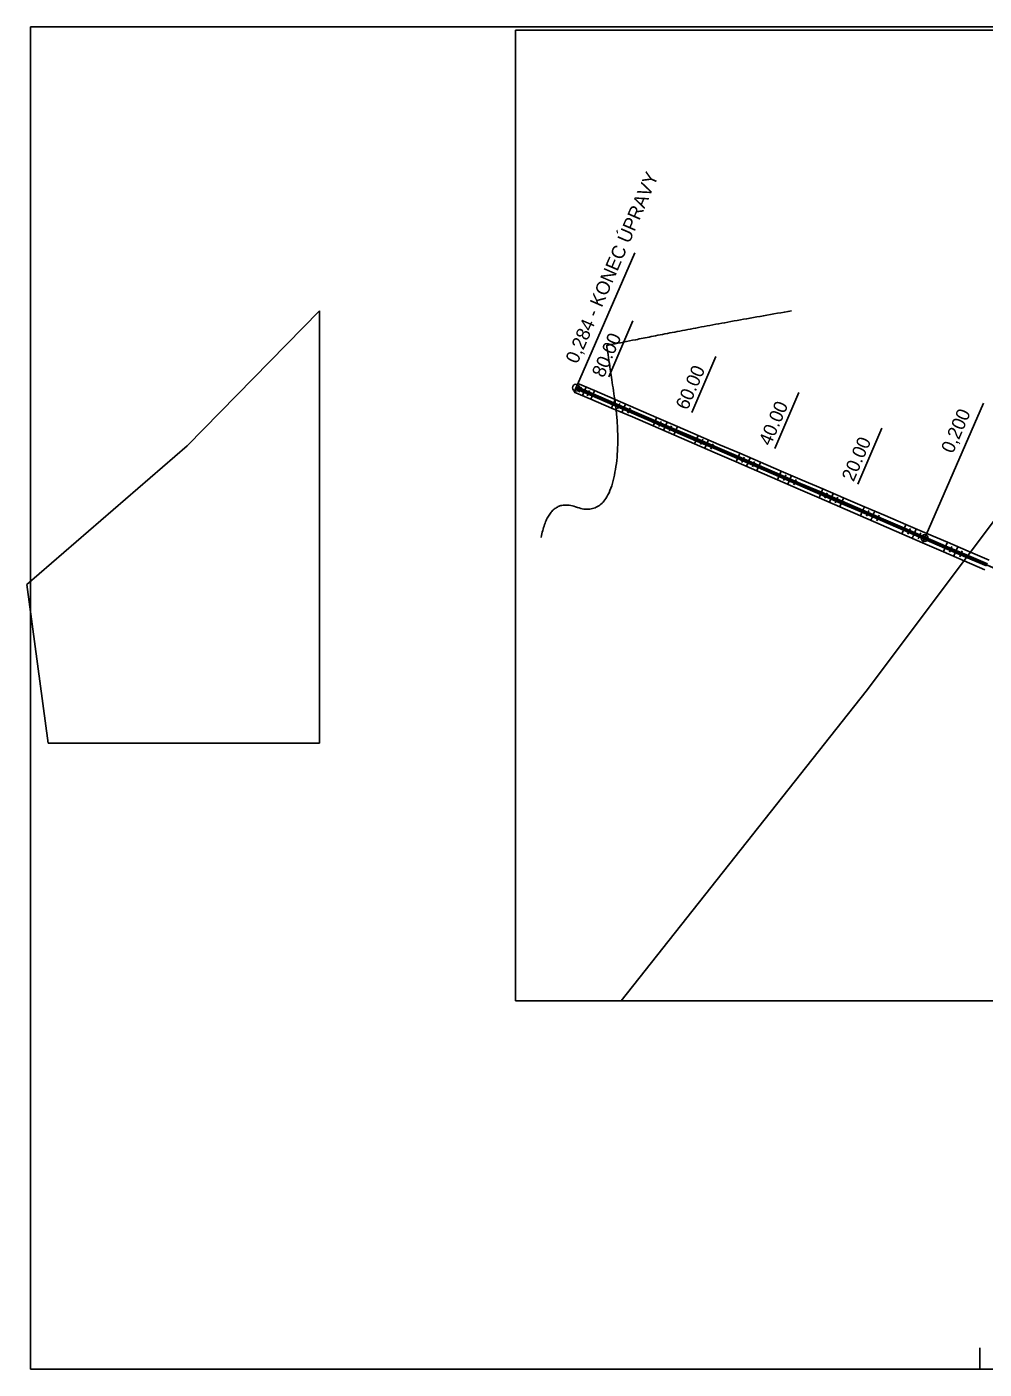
# Model space of a CAD drawing. Extents: x -495905 to -478420, y -1113297 to -1107716.
# Drawn here: x -483568 to -483356.2, y -1112349.1 to -1112052.1 of the extents above; entities that cross this region are included whole.
import ezdxf

# ---------------------------------------------------------------- set-up
doc = ezdxf.new("R2010")
doc.units = 0
for name, color, linetype in [('05_VHO_PŘÍKOP_NÁVRH', 7, 'Continuous'), ('2D_VRSTEVNICE', 7, 'Continuous'), ('FORMATY', 7, 'Continuous'), ('Implicitní', 7, 'Continuous'), ('legenda', 7, 'Continuous'), ('O6_HATCH_SLOPE_L', 7, 'Continuous'), ('O6_HATCH_SLOPE_R', 7, 'Continuous'), ('O6_HECTOMETRY', 7, 'Continuous'), ('O6_HLBODY', 7, 'Continuous'), ('O6_HRANA_TELESO', 7, 'Continuous'), ('O6_OSA', 7, 'Continuous'), ('O6_STANICENI', 7, 'Continuous'), ('O6_VOZOVKA', 7, 'Continuous'), ('O6_ZPEVKRAJ', 7, 'Continuous'), ('ODVODNĚNÍ PLOŠNÉ', 7, 'Continuous'), ('zamereni', 7, 'Continuous')]:
    doc.layers.add(name, color=color, linetype=linetype)

msp = doc.modelspace()

# ---------------------------------------------------------------- linework, layer by layer
at = {"layer": '05_VHO_PŘÍKOP_NÁVRH'}
msp.add_lwpolyline([(-483184.63, -1112241.55), (-483209.75, -1112233.99), (-483446.48, -1112131.89)], dxfattribs=at)
at = {"layer": '2D_VRSTEVNICE'}
msp.add_open_spline([(-483398.76, -1112114.88), (-483416.78, -1112118.01), (-483439.68, -1112122.54), (-483439.68, -1112122.54), (-483439.68, -1112122.54), (-483439.68, -1112122.54), (-483436.28, -1112145.2), (-483440.42, -1112160.5), (-483452.5, -1112156.07), (-483454.16, -1112165.01)], degree=2, dxfattribs=at)
at = {"layer": 'FORMATY'}
for p, q in [((-483567.14, -1112052.05), (-483567.14, -1112349.05)), ((-483357.14, -1112344.35), (-483357.14, -1112349.05))]:
    msp.add_line(p, q, dxfattribs=at)
at = {"layer": 'Implicitní'}
msp.add_line((-483147.14, -1112052.05), (-483567.14, -1112052.05), dxfattribs=at)
for points in [[(-483459.88, -1112052.77), (-483156.91, -1112052.77)], [(-483459.88, -1112267.52), (-483459.88, -1112052.77)], [(-483156.91, -1112267.52), (-483459.88, -1112267.52)]]:
    msp.add_lwpolyline(points, dxfattribs=at)
at = {"layer": 'legenda'}
for p, q in [((-483357.14, -1112349.05), (-483567.14, -1112349.05)), ((-483147.14, -1112349.05), (-483357.14, -1112349.05))]:
    msp.add_line(p, q, dxfattribs=at)
at = {"layer": 'O6_HATCH_SLOPE_L'}
for p, q in [((-483446.57, -1112132.13), (-483446.89, -1112132.86)), ((-483445.97, -1112133.26), (-483445.97, -1112133.26)), ((-483445.65, -1112132.53), (-483445.81, -1112132.89)), ((-483444.73, -1112132.93), (-483445.04, -1112133.65)), ((-483444.12, -1112134.05), (-483444.12, -1112134.05)), ((-483443.81, -1112133.33), (-483443.96, -1112133.69)), ((-483438.29, -1112135.71), (-483438.6, -1112136.41)), ((-483437.45, -1112136.9), (-483437.45, -1112136.9)), ((-483437.14, -1112136.2), (-483437.29, -1112136.55)), ((-483436, -1112136.7), (-483436.3, -1112137.39)), ((-483434.85, -1112137.19), (-483435, -1112137.53)), ((-483435.15, -1112137.88), (-483435.15, -1112137.88)), ((-483429.11, -1112139.67), (-483429.4, -1112140.34)), ((-483427.96, -1112140.16), (-483428.11, -1112140.5)), ((-483428.25, -1112140.83), (-483428.25, -1112140.83)), ((-483426.81, -1112140.66), (-483427.1, -1112141.33)), ((-483425.96, -1112141.82), (-483425.96, -1112141.82)), ((-483425.67, -1112141.15), (-483425.81, -1112141.49)), ((-483419.93, -1112143.62), (-483420.22, -1112144.31)), ((-483419.08, -1112144.81), (-483419.08, -1112144.81)), ((-483418.78, -1112144.12), (-483418.93, -1112144.46)), ((-483417.63, -1112144.61), (-483417.93, -1112145.3)), ((-483416.78, -1112145.8), (-483416.78, -1112145.8)), ((-483416.48, -1112145.11), (-483416.63, -1112145.46)), ((-483410.74, -1112147.59), (-483411.05, -1112148.29)), ((-483409.9, -1112148.79), (-483409.9, -1112148.79)), ((-483409.6, -1112148.08), (-483409.75, -1112148.43)), ((-483408.45, -1112148.58), (-483408.75, -1112149.28)), ((-483407.3, -1112149.07), (-483407.45, -1112149.43)), ((-483407.61, -1112149.78), (-483407.61, -1112149.78)), ((-483401.56, -1112151.55), (-483401.87, -1112152.27)), ((-483400.42, -1112152.04), (-483400.57, -1112152.4)), ((-483400.73, -1112152.76), (-483400.73, -1112152.76)), ((-483399.27, -1112152.54), (-483399.58, -1112153.26)), ((-483398.43, -1112153.76), (-483398.43, -1112153.76)), ((-483398.12, -1112153.03), (-483398.28, -1112153.39)), ((-483392.38, -1112155.51), (-483392.7, -1112156.24)), ((-483391.55, -1112156.74), (-483391.55, -1112156.74)), ((-483391.23, -1112156), (-483391.39, -1112156.37)), ((-483390.08, -1112156.5), (-483390.4, -1112157.24)), ((-483389.26, -1112157.73), (-483389.26, -1112157.73)), ((-483388.94, -1112156.99), (-483389.1, -1112157.36)), ((-483383.2, -1112159.47), (-483383.52, -1112160.22)), ((-483382.38, -1112160.72), (-483382.38, -1112160.72)), ((-483382.05, -1112159.96), (-483382.21, -1112160.34)), ((-483380.9, -1112160.46), (-483381.23, -1112161.22)), ((-483379.75, -1112160.95), (-483379.92, -1112161.33)), ((-483380.09, -1112161.72), (-483380.09, -1112161.72)), ((-483374.02, -1112163.43), (-483374.35, -1112164.21)), ((-483372.87, -1112163.92), (-483373.04, -1112164.32)), ((-483373.21, -1112164.71), (-483373.21, -1112164.71)), ((-483371.72, -1112164.42), (-483372.06, -1112165.21)), ((-483370.92, -1112165.71), (-483370.92, -1112165.71)), ((-483370.57, -1112164.91), (-483370.74, -1112165.31)), ((-483364.83, -1112167.39), (-483365.18, -1112168.2)), ((-483364.04, -1112168.7), (-483364.04, -1112168.7)), ((-483363.68, -1112167.88), (-483363.86, -1112168.29)), ((-483362.54, -1112168.38), (-483362.89, -1112169.2)), ((-483361.74, -1112169.7), (-483361.74, -1112169.7)), ((-483361.39, -1112168.87), (-483361.57, -1112169.28))]:
    msp.add_line(p, q, dxfattribs=at)
at = {"layer": 'O6_HATCH_SLOPE_R'}
for p, q in [((-483446.37, -1112131.66), (-483446.06, -1112130.94)), ((-483445.14, -1112131.34), (-483445.14, -1112131.34)), ((-483445.45, -1112132.05), (-483445.29, -1112131.7)), ((-483444.52, -1112132.45), (-483444.22, -1112131.74)), ((-483443.6, -1112132.85), (-483443.45, -1112132.5)), ((-483443.29, -1112132.14), (-483443.29, -1112132.14)), ((-483438.09, -1112135.23), (-483437.79, -1112134.54)), ((-483436.94, -1112135.72), (-483436.79, -1112135.38)), ((-483436.64, -1112135.04), (-483436.64, -1112135.04)), ((-483435.79, -1112136.22), (-483435.5, -1112135.54)), ((-483434.64, -1112136.71), (-483434.5, -1112136.37)), ((-483434.35, -1112136.03), (-483434.35, -1112136.03)), ((-483428.9, -1112139.19), (-483428.62, -1112138.52)), ((-483427.76, -1112139.68), (-483427.61, -1112139.35)), ((-483427.47, -1112139.01), (-483427.47, -1112139.01)), ((-483426.61, -1112140.18), (-483426.32, -1112139.51)), ((-483425.17, -1112140), (-483425.17, -1112140)), ((-483425.46, -1112140.67), (-483425.31, -1112140.34)), ((-483419.72, -1112143.15), (-483419.43, -1112142.46)), ((-483418.28, -1112142.96), (-483418.28, -1112142.96)), ((-483418.57, -1112143.64), (-483418.42, -1112143.3)), ((-483417.43, -1112144.14), (-483417.13, -1112143.45)), ((-483416.28, -1112144.63), (-483416.13, -1112144.29)), ((-483415.98, -1112143.94), (-483415.98, -1112143.94)), ((-483410.54, -1112147.11), (-483410.23, -1112146.4)), ((-483409.39, -1112147.6), (-483409.24, -1112147.25)), ((-483409.09, -1112146.9), (-483409.09, -1112146.9)), ((-483408.24, -1112148.1), (-483407.94, -1112147.39)), ((-483407.1, -1112148.59), (-483406.94, -1112148.24)), ((-483406.79, -1112147.88), (-483406.79, -1112147.88)), ((-483401.36, -1112151.07), (-483401.05, -1112150.35)), ((-483400.21, -1112151.56), (-483400.05, -1112151.2)), ((-483399.9, -1112150.84), (-483399.9, -1112150.84)), ((-483399.06, -1112152.06), (-483398.75, -1112151.33)), ((-483397.6, -1112151.83), (-483397.6, -1112151.83)), ((-483397.91, -1112152.55), (-483397.76, -1112152.19)), ((-483392.17, -1112155.03), (-483391.86, -1112154.29)), ((-483390.71, -1112154.78), (-483390.71, -1112154.78)), ((-483391.03, -1112155.52), (-483390.87, -1112155.15)), ((-483389.88, -1112156.02), (-483389.56, -1112155.28)), ((-483388.73, -1112156.51), (-483388.57, -1112156.14)), ((-483388.41, -1112155.77), (-483388.41, -1112155.77)), ((-483382.99, -1112158.99), (-483382.67, -1112158.23)), ((-483381.84, -1112159.48), (-483381.68, -1112159.1)), ((-483381.52, -1112158.72), (-483381.52, -1112158.72)), ((-483380.7, -1112159.98), (-483380.37, -1112159.22)), ((-483379.55, -1112160.47), (-483379.38, -1112160.09)), ((-483379.22, -1112159.71), (-483379.22, -1112159.71)), ((-483373.81, -1112162.95), (-483373.47, -1112162.16)), ((-483372.66, -1112163.44), (-483372.49, -1112163.05)), ((-483372.32, -1112162.66), (-483372.32, -1112162.66)), ((-483371.51, -1112163.94), (-483371.17, -1112163.15)), ((-483370.02, -1112163.64), (-483370.02, -1112163.64)), ((-483370.37, -1112164.43), (-483370.19, -1112164.03)), ((-483364.63, -1112166.91), (-483364.28, -1112166.09)), ((-483363.13, -1112166.59), (-483363.13, -1112166.59)), ((-483363.48, -1112167.41), (-483363.3, -1112167)), ((-483362.33, -1112167.9), (-483361.98, -1112167.08)), ((-483361.18, -1112168.4), (-483361.01, -1112167.98)), ((-483360.83, -1112167.57), (-483360.83, -1112167.57))]:
    msp.add_line(p, q, dxfattribs=at)
at = {"layer": 'O6_HECTOMETRY'}
msp.add_circle((-483369.32, -1112165.17), 0.75, dxfattribs=at)
at = {"layer": 'O6_HLBODY'}
for p, q in [((-483446.89, -1112132.86), (-483433.47, -1112102.02)), ((-483369.73, -1112166.14), (-483356.31, -1112135.29))]:
    msp.add_line(p, q, dxfattribs=at)
msp.add_circle((-483446.48, -1112131.89), 0.75, dxfattribs=at)
at = {"layer": 'O6_HRANA_TELESO'}
for p, q in [((-483442.37, -1112132.54), (-483446.06, -1112130.94)), ((-483443.19, -1112134.44), (-483446.89, -1112132.86)), ((-483437.79, -1112134.54), (-483442.37, -1112132.54)), ((-483438.6, -1112136.41), (-483443.19, -1112134.44)), ((-483434, -1112138.37), (-483438.6, -1112136.41)), ((-483433.2, -1112136.53), (-483437.79, -1112134.54)), ((-483428.62, -1112138.52), (-483433.2, -1112136.53)), ((-483429.4, -1112140.34), (-483434, -1112138.37)), ((-483424.02, -1112140.49), (-483428.62, -1112138.52)), ((-483424.81, -1112142.32), (-483429.4, -1112140.34)), ((-483420.22, -1112144.31), (-483424.81, -1112142.32)), ((-483419.43, -1112142.46), (-483424.02, -1112140.49)), ((-483414.83, -1112144.43), (-483419.43, -1112142.46)), ((-483415.64, -1112146.3), (-483420.22, -1112144.31)), ((-483410.23, -1112146.4), (-483414.83, -1112144.43)), ((-483411.05, -1112148.29), (-483415.64, -1112146.3)), ((-483406.46, -1112150.28), (-483411.05, -1112148.29)), ((-483405.64, -1112148.38), (-483410.23, -1112146.4)), ((-483401.05, -1112150.35), (-483405.64, -1112148.38)), ((-483401.87, -1112152.27), (-483406.46, -1112150.28)), ((-483396.45, -1112152.32), (-483401.05, -1112150.35)), ((-483397.29, -1112154.25), (-483401.87, -1112152.27)), ((-483392.7, -1112156.24), (-483397.29, -1112154.25)), ((-483391.86, -1112154.29), (-483396.45, -1112152.32)), ((-483387.26, -1112156.26), (-483391.86, -1112154.29)), ((-483388.11, -1112158.23), (-483392.7, -1112156.24)), ((-483382.67, -1112158.23), (-483387.26, -1112156.26)), ((-483383.52, -1112160.22), (-483388.11, -1112158.23)), ((-483378.94, -1112162.22), (-483383.52, -1112160.22)), ((-483378.07, -1112160.2), (-483382.67, -1112158.23)), ((-483373.47, -1112162.16), (-483378.07, -1112160.2)), ((-483374.35, -1112164.21), (-483378.94, -1112162.22)), ((-483368.87, -1112164.13), (-483373.47, -1112162.16)), ((-483369.77, -1112166.21), (-483374.35, -1112164.21)), ((-483365.18, -1112168.2), (-483369.77, -1112166.21)), ((-483364.28, -1112166.09), (-483368.87, -1112164.13)), ((-483359.68, -1112168.06), (-483364.28, -1112166.09)), ((-483360.6, -1112170.2), (-483365.18, -1112168.2)), ((-483355.08, -1112170.03), (-483359.68, -1112168.06)), ((-483356.01, -1112172.18), (-483360.6, -1112170.2))]:
    msp.add_line(p, q, dxfattribs=at)
at = {"layer": 'O6_OSA'}
msp.add_line((-483215.03, -1112231.71), (-483446.48, -1112131.89), dxfattribs=at)
at = {"layer": 'O6_STANICENI'}
for p, q in [((-483439.23, -1112129.48), (-483433.89, -1112117.09)), ((-483420.87, -1112137.4), (-483415.52, -1112125.01)), ((-483446.08, -1112130.98), (-483446.87, -1112132.81)), ((-483442.38, -1112132.57), (-483443.18, -1112134.4)), ((-483402.5, -1112145.32), (-483397.16, -1112132.93)), ((-483424.02, -1112140.49), (-483424.81, -1112142.32)), ((-483384.14, -1112153.24), (-483378.79, -1112140.85)), ((-483405.66, -1112148.41), (-483406.45, -1112150.25)), ((-483387.29, -1112156.33), (-483388.08, -1112158.17))]:
    msp.add_line(p, q, dxfattribs=at)
at = {"layer": 'O6_VOZOVKA'}
for p, q in [((-483442.88, -1112133.72), (-483446.57, -1112132.12)), ((-483442.68, -1112133.26), (-483446.37, -1112131.66)), ((-483438.29, -1112135.7), (-483442.88, -1112133.72)), ((-483438.09, -1112135.24), (-483442.68, -1112133.26)), ((-483433.7, -1112137.68), (-483438.29, -1112135.7)), ((-483433.5, -1112137.22), (-483438.09, -1112135.24)), ((-483428.91, -1112139.2), (-483433.5, -1112137.22)), ((-483429.11, -1112139.66), (-483433.7, -1112137.68)), ((-483424.51, -1112141.64), (-483429.11, -1112139.66)), ((-483424.32, -1112141.18), (-483428.91, -1112139.2)), ((-483419.92, -1112143.62), (-483424.51, -1112141.64)), ((-483419.73, -1112143.16), (-483424.32, -1112141.18)), ((-483415.13, -1112145.14), (-483419.73, -1112143.16)), ((-483415.33, -1112145.6), (-483419.92, -1112143.62)), ((-483410.74, -1112147.58), (-483415.33, -1112145.6)), ((-483410.54, -1112147.12), (-483415.13, -1112145.14)), ((-483406.15, -1112149.56), (-483410.74, -1112147.58)), ((-483405.95, -1112149.1), (-483410.54, -1112147.12)), ((-483401.36, -1112151.08), (-483405.95, -1112149.1)), ((-483401.56, -1112151.54), (-483406.15, -1112149.56)), ((-483396.97, -1112153.52), (-483401.56, -1112151.54)), ((-483396.77, -1112153.06), (-483401.36, -1112151.08)), ((-483392.38, -1112155.5), (-483396.97, -1112153.52)), ((-483392.18, -1112155.04), (-483396.77, -1112153.06)), ((-483387.59, -1112157.02), (-483392.18, -1112155.04)), ((-483387.79, -1112157.48), (-483392.38, -1112155.5)), ((-483383.19, -1112159.46), (-483387.79, -1112157.48)), ((-483383, -1112159), (-483387.59, -1112157.02)), ((-483378.6, -1112161.44), (-483383.19, -1112159.46)), ((-483378.4, -1112160.98), (-483383, -1112159)), ((-483373.81, -1112162.96), (-483378.4, -1112160.98)), ((-483374.01, -1112163.42), (-483378.6, -1112161.44)), ((-483369.42, -1112165.4), (-483374.01, -1112163.42)), ((-483369.22, -1112164.94), (-483373.81, -1112162.96)), ((-483364.83, -1112167.38), (-483369.42, -1112165.4)), ((-483364.63, -1112166.92), (-483369.22, -1112164.94)), ((-483360.04, -1112168.9), (-483364.63, -1112166.92)), ((-483360.24, -1112169.36), (-483364.83, -1112167.38)), ((-483355.65, -1112171.34), (-483360.24, -1112169.36)), ((-483355.45, -1112170.88), (-483360.04, -1112168.9))]:
    msp.add_line(p, q, dxfattribs=at)
at = {"layer": 'O6_ZPEVKRAJ'}
for p, q in [((-483442.88, -1112133.72), (-483446.57, -1112132.12)), ((-483442.68, -1112133.26), (-483446.37, -1112131.66)), ((-483438.29, -1112135.7), (-483442.88, -1112133.72)), ((-483438.09, -1112135.24), (-483442.68, -1112133.26)), ((-483433.7, -1112137.68), (-483438.29, -1112135.7)), ((-483433.5, -1112137.22), (-483438.09, -1112135.24)), ((-483428.91, -1112139.2), (-483433.5, -1112137.22)), ((-483429.11, -1112139.66), (-483433.7, -1112137.68)), ((-483424.51, -1112141.64), (-483429.11, -1112139.66)), ((-483424.32, -1112141.18), (-483428.91, -1112139.2)), ((-483419.92, -1112143.62), (-483424.51, -1112141.64)), ((-483419.73, -1112143.16), (-483424.32, -1112141.18)), ((-483415.13, -1112145.14), (-483419.73, -1112143.16)), ((-483415.33, -1112145.6), (-483419.92, -1112143.62)), ((-483410.74, -1112147.58), (-483415.33, -1112145.6)), ((-483410.54, -1112147.12), (-483415.13, -1112145.14)), ((-483406.15, -1112149.56), (-483410.74, -1112147.58)), ((-483405.95, -1112149.1), (-483410.54, -1112147.12)), ((-483401.36, -1112151.08), (-483405.95, -1112149.1)), ((-483401.56, -1112151.54), (-483406.15, -1112149.56)), ((-483396.97, -1112153.52), (-483401.56, -1112151.54)), ((-483396.77, -1112153.06), (-483401.36, -1112151.08)), ((-483392.38, -1112155.5), (-483396.97, -1112153.52)), ((-483392.18, -1112155.04), (-483396.77, -1112153.06)), ((-483387.59, -1112157.02), (-483392.18, -1112155.04)), ((-483387.79, -1112157.48), (-483392.38, -1112155.5)), ((-483383.19, -1112159.46), (-483387.79, -1112157.48)), ((-483383, -1112159), (-483387.59, -1112157.02)), ((-483378.6, -1112161.44), (-483383.19, -1112159.46)), ((-483378.4, -1112160.98), (-483383, -1112159)), ((-483373.81, -1112162.96), (-483378.4, -1112160.98)), ((-483374.01, -1112163.42), (-483378.6, -1112161.44)), ((-483369.42, -1112165.4), (-483374.01, -1112163.42)), ((-483369.22, -1112164.94), (-483373.81, -1112162.96)), ((-483364.83, -1112167.38), (-483369.42, -1112165.4)), ((-483364.63, -1112166.92), (-483369.22, -1112164.94)), ((-483360.04, -1112168.9), (-483364.63, -1112166.92)), ((-483360.24, -1112169.36), (-483364.83, -1112167.38)), ((-483355.65, -1112171.34), (-483360.24, -1112169.36)), ((-483355.45, -1112170.88), (-483360.04, -1112168.9))]:
    msp.add_line(p, q, dxfattribs=at)
at = {"layer": 'ODVODNĚNÍ PLOŠNÉ'}
for points in [[(-483563.26, -1112210.51), (-483503.22, -1112210.51), (-483503.22, -1112114.87)], [(-483503.22, -1112114.87), (-483532.47, -1112144.78)], [(-483532.47, -1112144.78), (-483567.97, -1112175.44), (-483563.26, -1112210.51)]]:
    msp.add_lwpolyline(points, dxfattribs=at)
at = {"layer": 'zamereni'}
for p, q in [((-483327.52, -1112126.01), (-483382.27, -1112199.03)), ((-483382.27, -1112199.03), (-483436.5, -1112267.52))]:
    msp.add_line(p, q, dxfattribs=at)

# ---------------------------------------------------------------- texts
at = {"layer": 'Implicitní'}
msp.add_text('0,200', height=3, rotation=66.49, dxfattribs=at).set_placement((-483363.08, -1112146.62))
at = {"layer": 'O6_HLBODY'}
msp.add_text('0,284 - KONEC ÚPRAVY', height=3, rotation=66.6698, dxfattribs=at).set_placement((-483446.16, -1112126.77))
at = {"layer": 'O6_STANICENI'}
for s, p in [('80.00', (-483440.33, -1112129.85)), ('60.00', (-483421.79, -1112137.01)), ('40.00', (-483403.42, -1112144.93)), ('20.00', (-483385.06, -1112152.85))]:
    msp.add_text(s, height=2.999, rotation=66.6698, dxfattribs=at).set_placement(p)

doc.saveas('drawing.dxf')
